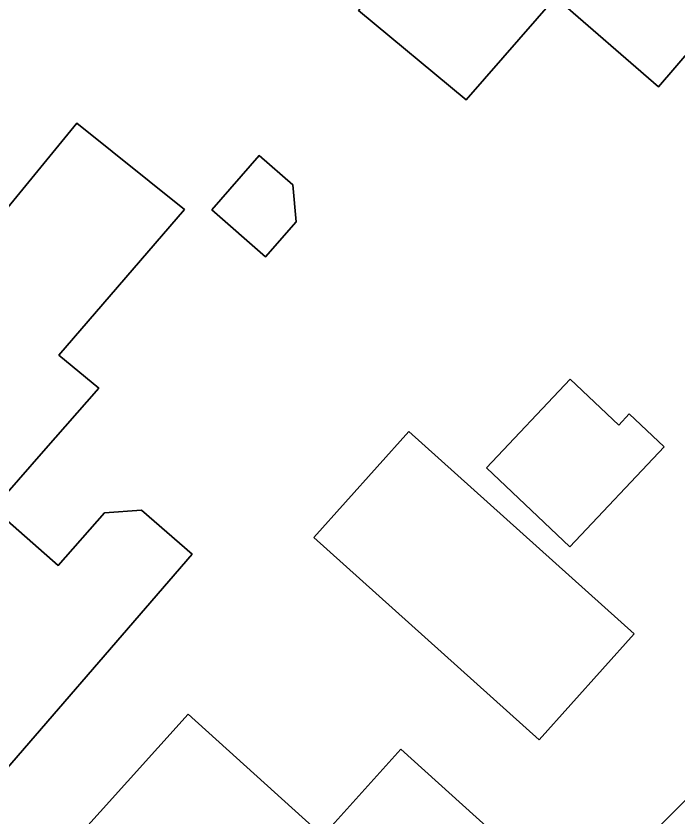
# Model space of a CAD drawing. Extents: x 160455 to 162082, y 388339 to 389736.
# Drawn here: x 160839.9 to 160867.55, y 389288.15 to 389321.6 of the extents above; entities that cross this region are included whole.
import ezdxf

# ---------------------------------------------------------------- set-up
doc = ezdxf.new("R2010")
doc.units = 0
for name, color, linetype in [('IMGEO_Erf', 7, 'Continuous'), ('IMGEO_Pand', 7, 'Continuous'), ('IMGEO_Voetpad_open', 7, 'Continuous')]:
    doc.layers.add(name, color=color, linetype=linetype)

msp = doc.modelspace()

# ---------------------------------------------------------------- linework, layer by layer
at = {"layer": 'IMGEO_Erf'}
for points in [[(160855.95, 389323.938), (160856.889, 389325.069), (160860.082, 389328.915), (160863.011, 389326.456), (160864.662, 389328.422), (160865.554, 389329.484), (160866.841, 389328.404), (160867.98, 389329.76), (160870.772, 389327.353), (160870.117, 389326.602), (160873.828, 389323.365), (160870.542, 389319.597), (160869.884, 389318.843), (160868.188, 389320.322), (160866.729, 389318.649), (160862.436, 389322.394), (160858.698, 389318.108), (160854.206, 389321.837)], [(160842.441, 389317.122), (160846.939, 389313.524), (160841.688, 389307.436), (160843.359, 389306.062), (160841.039, 389303.424), (160838.941, 389301.039), (160841.657, 389298.65), (160843.596, 389300.854), (160845.142, 389300.965), (160847.259, 389299.132), (160837.762, 389288.163), (160834.94, 389290.611), (160831.758, 389293.37), (160828.916, 389295.835), (160834.617, 389302.421), (160832.142, 389304.564)], [(160848.075, 389313.505), (160850.058, 389315.777), (160851.466, 389314.548), (160851.594, 389313.007), (160850.32, 389311.546)], [(160863.04, 389306.44), (160865.077, 389304.517), (160865.516, 389304.982), (160866.972, 389303.607), (160863.038, 389299.44), (160859.545, 389302.738)], [(160856.31, 389304.249), (160865.717, 389295.802), (160861.748, 389291.367), (160852.333, 389299.821)], [(160847.085, 389292.444), (160852.71, 389287.371), (160855.97, 389290.986), (160860.124, 389287.239), (160856.845, 389283.625), (160857.31, 389283.203), (160851.125, 389276.298), (160847.954, 389279.161), (160844.079, 389282.659), (160840.872, 389285.555)]]:
    msp.add_lwpolyline(points, close=True, dxfattribs=at)
msp.add_lwpolyline([(160849.645, 389270.639), (160849.77, 389270.765), (160861.147, 389282.143), (160864.704, 389285.7), (160871.005, 389292.001), (160871.091, 389291.94), (160881.702, 389302.588), (160891.652, 389312.574)], dxfattribs=at)
at = {"layer": 'IMGEO_Pand'}
for points in [[(160867.98, 389329.76), (160866.841, 389328.404), (160865.554, 389329.484), (160864.662, 389328.422), (160863.011, 389326.456), (160860.082, 389328.915), (160856.889, 389325.069), (160855.95, 389323.938), (160854.206, 389321.837), (160858.698, 389318.108), (160862.436, 389322.394), (160866.729, 389318.649), (160868.188, 389320.322), (160869.884, 389318.843), (160870.542, 389319.597), (160873.828, 389323.365), (160870.117, 389326.602), (160870.772, 389327.353)], [(160834.94, 389290.611), (160837.762, 389288.163), (160847.259, 389299.132), (160845.142, 389300.965), (160843.596, 389300.854), (160841.657, 389298.65), (160838.941, 389301.039), (160841.039, 389303.424), (160843.359, 389306.062), (160841.688, 389307.436), (160846.939, 389313.524), (160842.441, 389317.122), (160832.142, 389304.564), (160834.617, 389302.421), (160828.916, 389295.835), (160831.758, 389293.37)], [(160848.075, 389313.505), (160850.32, 389311.546), (160851.594, 389313.007), (160851.466, 389314.548), (160850.058, 389315.777)], [(160863.038, 389299.44), (160866.972, 389303.607), (160865.516, 389304.982), (160865.077, 389304.517), (160863.04, 389306.44), (160859.545, 389302.738)], [(160861.748, 389291.367), (160865.717, 389295.802), (160856.31, 389304.249), (160852.333, 389299.821)], [(160847.954, 389279.161), (160851.125, 389276.298), (160857.31, 389283.203), (160856.845, 389283.625), (160860.124, 389287.239), (160855.97, 389290.986), (160852.71, 389287.371), (160847.085, 389292.444), (160840.872, 389285.555), (160844.079, 389282.659)]]:
    msp.add_lwpolyline(points, close=True, dxfattribs=at)
at = {"layer": 'IMGEO_Voetpad_open'}
msp.add_lwpolyline([(160891.652, 389312.574), (160881.702, 389302.588), (160871.091, 389291.94), (160871.005, 389292.001), (160864.704, 389285.7), (160861.147, 389282.143), (160849.77, 389270.765), (160849.645, 389270.639), (160847.51, 389268.486), (160847.059, 389268.028)], dxfattribs=at)

doc.saveas('drawing.dxf')
